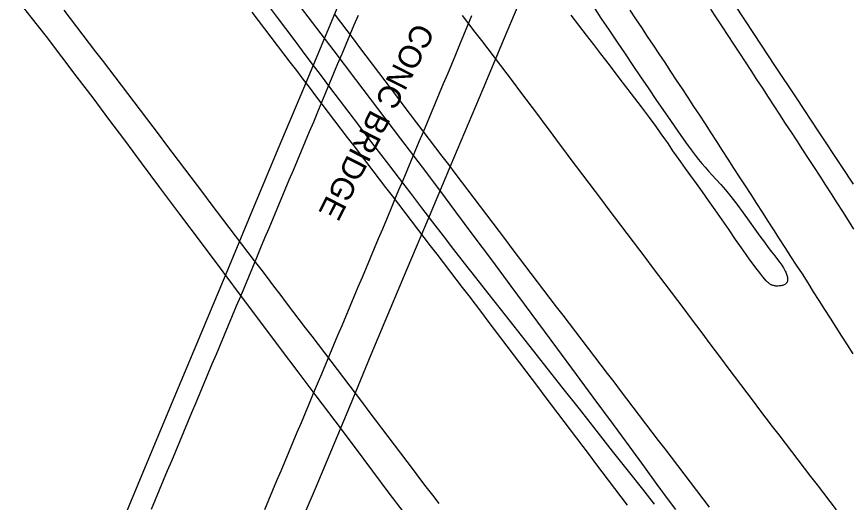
# Model space of a CAD drawing. Extents: x 1948091 to 1975253, y 787267 to 823306.
# Drawn here: x 1969229.1 to 1969427.3, y 798356.6 to 798472.2 of the extents above; entities that cross this region are included whole.
import ezdxf

# ---------------------------------------------------------------- set-up
doc = ezdxf.new("R2010")
doc.units = 0
for name, color, linetype in [('RD_EX_Bridge', 7, 'Continuous'), ('RD_EX_Pavement_Markings', 7, 'Continuous'), ('RD_EX_Road', 7, 'Continuous'), ('RD_TX_RoadID', 7, 'Continuous')]:
    doc.layers.add(name, color=color, linetype=linetype)

msp = doc.modelspace()

# ---------------------------------------------------------------- linework, layer by layer
at = {"layer": 'RD_EX_Bridge'}
for points in [[(1969355.45, 798593.81), (1969346.07, 798571.49), (1969335.31, 798545.87), (1969327.44, 798527.02), (1969319.87, 798508.86), (1969312.43, 798491.1), (1969305.3, 798474.15), (1969297.96, 798456.57), (1969291.49, 798441.19), (1969285.24, 798426.2), (1969279.66, 798412.86), (1969272.87, 798396.74), (1969266.47, 798381.39), (1969260.48, 798367.01), (1969253.24, 798349.63)], [(1969295.54, 798349.06), (1969300.17, 798359.88), (1969308.34, 798379.45), (1969313.47, 798391.77), (1969317.46, 798401.26), (1969322.06, 798412.18), (1969327.35, 798424.72), (1969333.16, 798438.54), (1969340.12, 798454.99), (1969345.22, 798467.12), (1969350.2, 798479.02), (1969356.7, 798494.45), (1969362.63, 798508.51), (1969368.26, 798521.94), (1969373.54, 798534.51), (1969379.28, 798548.26), (1969385.36, 798562.69), (1969390.52, 798574.98), (1969396.07, 798588.15)]]:
    msp.add_lwpolyline(points, dxfattribs=at)
at = {"layer": 'RD_EX_Pavement_Markings'}
for points in [[(1969240.26, 798473.77), (1969241.78, 798471.79), (1969243.3, 798469.8), (1969244.82, 798467.82), (1969246.34, 798465.83), (1969247.86, 798463.85), (1969249.38, 798461.86), (1969250.9, 798459.88), (1969252.42, 798457.89), (1969253.94, 798455.91), (1969255.46, 798453.92), (1969256.96, 798451.93), (1969258.47, 798449.94), (1969259.98, 798447.94), (1969261.49, 798445.95), (1969263, 798443.96), (1969264.51, 798441.96), (1969266.01, 798439.97), (1969267.52, 798437.97), (1969269.03, 798435.98), (1969270.54, 798433.99), (1969272.05, 798431.99), (1969273.55, 798430), (1969275.06, 798428.01), (1969276.57, 798426.01), (1969278.08, 798424.02), (1969279.59, 798422.02), (1969281.1, 798420.03), (1969282.6, 798418.04), (1969284.12, 798416.05), (1969285.64, 798414.06), (1969287.16, 798412.08), (1969288.68, 798410.09), (1969290.19, 798408.1), (1969291.71, 798406.12), (1969293.23, 798404.13), (1969294.75, 798402.14), (1969296.26, 798400.16), (1969297.78, 798398.17), (1969299.3, 798396.18), (1969300.82, 798394.2), (1969302.33, 798392.21), (1969303.85, 798390.22), (1969305.36, 798388.24), (1969306.87, 798386.24), (1969308.38, 798384.25), (1969309.89, 798382.26), (1969311.4, 798380.26), (1969312.91, 798378.27), (1969314.42, 798376.28), (1969315.93, 798374.28), (1969317.44, 798372.29), (1969318.95, 798370.3), (1969320.46, 798368.31), (1969321.97, 798366.31), (1969323.48, 798364.32), (1969324.99, 798362.33), (1969326.5, 798360.34), (1969328.02, 798358.36), (1969329.55, 798356.37)], [(1969261.15, 798354.98), (1969262.12, 798357.28), (1969263.08, 798359.59), (1969264.05, 798361.89), (1969265.01, 798364.2), (1969265.98, 798366.5), (1969266.94, 798368.81), (1969267.91, 798371.11), (1969268.87, 798373.42), (1969269.84, 798375.72), (1969270.8, 798378.03), (1969271.77, 798380.34), (1969272.73, 798382.64), (1969273.7, 798384.95), (1969274.67, 798387.25), (1969275.63, 798389.56), (1969276.6, 798391.86), (1969277.56, 798394.17), (1969278.53, 798396.48), (1969279.49, 798398.78), (1969280.46, 798401.09), (1969281.42, 798403.39), (1969282.39, 798405.7), (1969283.35, 798408), (1969284.32, 798410.31), (1969285.28, 798412.62), (1969286.25, 798414.92), (1969287.22, 798417.23), (1969288.18, 798419.53), (1969289.15, 798421.84), (1969290.11, 798424.15), (1969291.08, 798426.45), (1969292.04, 798428.76), (1969293.01, 798431.06), (1969293.97, 798433.37), (1969294.94, 798435.67), (1969295.9, 798437.98), (1969296.87, 798440.29), (1969297.83, 798442.59), (1969298.8, 798444.9), (1969299.77, 798447.2), (1969300.73, 798449.51), (1969301.7, 798451.82), (1969302.66, 798454.12), (1969303.63, 798456.43), (1969304.59, 798458.73), (1969305.56, 798461.04), (1969306.53, 798463.34), (1969307.5, 798465.65), (1969308.47, 798467.95), (1969309.44, 798470.25), (1969310.41, 798472.56)], [(1969285.05, 798473.28), (1969286.56, 798471.29), (1969288.08, 798469.3), (1969289.59, 798467.31), (1969291.11, 798465.32), (1969292.62, 798463.33), (1969294.13, 798461.34), (1969295.65, 798459.35), (1969297.16, 798457.36), (1969298.68, 798455.38), (1969300.19, 798453.39), (1969301.71, 798451.4), (1969303.22, 798449.41), (1969304.74, 798447.42), (1969306.26, 798445.44), (1969307.78, 798443.45), (1969309.3, 798441.47), (1969310.82, 798439.48), (1969312.34, 798437.5), (1969313.86, 798435.51), (1969315.38, 798433.53), (1969316.9, 798431.55), (1969318.42, 798429.56), (1969319.94, 798427.58), (1969321.46, 798425.59), (1969322.98, 798423.61), (1969324.5, 798421.62), (1969326.02, 798419.64), (1969327.54, 798417.65), (1969329.06, 798415.67), (1969330.58, 798413.68), (1969332.1, 798411.7), (1969333.62, 798409.72), (1969335.15, 798407.73), (1969336.67, 798405.75), (1969338.18, 798403.76), (1969339.69, 798401.76), (1969341.2, 798399.77), (1969342.71, 798397.78), (1969344.22, 798395.79), (1969345.73, 798393.79), (1969347.24, 798391.8), (1969348.75, 798389.81), (1969350.25, 798387.82), (1969351.76, 798385.82), (1969353.27, 798383.83), (1969354.78, 798381.84), (1969356.29, 798379.84), (1969357.8, 798377.85), (1969359.31, 798375.86), (1969360.82, 798373.87), (1969362.33, 798371.87), (1969363.84, 798369.88), (1969365.35, 798367.89), (1969366.86, 798365.9), (1969368.37, 798363.9), (1969369.88, 798361.91), (1969371.39, 798359.92), (1969372.9, 798357.93), (1969374.41, 798355.94)], [(1969304.68, 798472.87), (1969306.19, 798470.88), (1969307.7, 798468.88), (1969309.2, 798466.89), (1969310.71, 798464.89), (1969312.22, 798462.9), (1969313.73, 798460.9), (1969315.23, 798458.91), (1969316.74, 798456.92), (1969318.25, 798454.92), (1969319.76, 798452.93), (1969321.26, 798450.93), (1969322.77, 798448.94), (1969324.28, 798446.95), (1969325.79, 798444.95), (1969327.3, 798442.96), (1969328.81, 798440.97), (1969330.32, 798438.97), (1969331.83, 798436.98), (1969333.34, 798434.99), (1969334.85, 798433), (1969336.36, 798431), (1969337.87, 798429.01), (1969339.38, 798427.02), (1969340.89, 798425.02), (1969342.39, 798423.03), (1969343.9, 798421.04), (1969345.41, 798419.05), (1969346.92, 798417.05), (1969348.43, 798415.06), (1969349.94, 798413.07), (1969351.46, 798411.08), (1969352.97, 798409.09), (1969354.49, 798407.11), (1969356.01, 798405.12), (1969357.53, 798403.13), (1969359.05, 798401.15), (1969360.56, 798399.16), (1969362.08, 798397.17), (1969363.6, 798395.19), (1969365.12, 798393.2), (1969366.63, 798391.21), (1969368.15, 798389.23), (1969369.67, 798387.24), (1969371.19, 798385.26), (1969372.71, 798383.27), (1969374.22, 798381.28), (1969375.74, 798379.3), (1969377.26, 798377.31), (1969378.78, 798375.32), (1969380.29, 798373.34), (1969381.81, 798371.35), (1969383.33, 798369.36), (1969384.85, 798367.38), (1969386.36, 798365.39), (1969387.88, 798363.4), (1969389.39, 798361.41), (1969390.91, 798359.42), (1969392.42, 798357.44), (1969393.94, 798355.45)], [(1969428.19, 798391.98), (1969426.85, 798394.09), (1969425.51, 798396.2), (1969424.17, 798398.31), (1969422.83, 798400.42), (1969421.48, 798402.53), (1969420.14, 798404.64), (1969418.8, 798406.75), (1969417.46, 798408.86), (1969416.11, 798410.96), (1969414.75, 798413.06), (1969413.4, 798415.16), (1969412.04, 798417.26), (1969410.68, 798419.36), (1969409.33, 798421.46), (1969407.97, 798423.56), (1969406.61, 798425.66), (1969405.25, 798427.76), (1969403.9, 798429.86), (1969402.54, 798431.96), (1969401.18, 798434.06), (1969399.83, 798436.16), (1969398.47, 798438.26), (1969397.11, 798440.36), (1969395.76, 798442.46), (1969394.4, 798444.56), (1969393.04, 798446.66), (1969391.68, 798448.76), (1969390.31, 798450.85), (1969388.93, 798452.93), (1969387.55, 798455.01), (1969386.17, 798457.1), (1969384.79, 798459.18), (1969383.41, 798461.26), (1969382.02, 798463.35), (1969380.64, 798465.43), (1969379.26, 798467.51), (1969377.88, 798469.6), (1969376.5, 798471.68), (1969375.12, 798473.76)], [(1969394.25, 798473.98), (1969395.62, 798471.89), (1969396.99, 798469.8), (1969398.36, 798467.71), (1969399.74, 798465.62), (1969401.11, 798463.53), (1969402.48, 798461.44), (1969403.85, 798459.35), (1969405.22, 798457.26), (1969406.59, 798455.16), (1969407.95, 798453.07), (1969409.32, 798450.98), (1969410.69, 798448.89), (1969412.05, 798446.79), (1969413.42, 798444.7), (1969414.79, 798442.61), (1969416.16, 798440.51), (1969417.52, 798438.42), (1969418.89, 798436.33), (1969420.25, 798434.23), (1969421.59, 798432.12), (1969422.94, 798430.01), (1969424.29, 798427.91), (1969425.63, 798425.8), (1969426.98, 798423.69), (1969428.32, 798421.59)], [(1969288.12, 798354.91), (1969289.09, 798357.21), (1969290.06, 798359.52), (1969291.03, 798361.82), (1969292, 798364.12), (1969292.96, 798366.43), (1969293.93, 798368.73), (1969294.9, 798371.04), (1969295.87, 798373.34), (1969296.84, 798375.65), (1969297.81, 798377.95), (1969298.77, 798380.25), (1969299.74, 798382.56), (1969300.71, 798384.86), (1969301.68, 798387.17), (1969302.65, 798389.47), (1969303.62, 798391.78), (1969304.59, 798394.08), (1969305.55, 798396.38), (1969306.52, 798398.69), (1969307.49, 798400.99), (1969308.46, 798403.3), (1969309.43, 798405.6), (1969310.4, 798407.91), (1969311.36, 798410.21), (1969312.33, 798412.52), (1969313.3, 798414.82), (1969314.27, 798417.13), (1969315.24, 798419.43), (1969316.21, 798421.73), (1969317.18, 798424.04), (1969318.14, 798426.34), (1969319.11, 798428.65), (1969320.08, 798430.95), (1969321.05, 798433.26), (1969322.02, 798435.56), (1969322.98, 798437.87), (1969323.95, 798440.17), (1969324.91, 798442.48), (1969325.88, 798444.79), (1969326.84, 798447.09), (1969327.81, 798449.4), (1969328.77, 798451.7), (1969329.74, 798454.01), (1969330.71, 798456.32), (1969331.67, 798458.62), (1969332.64, 798460.93), (1969333.6, 798463.23), (1969334.57, 798465.54), (1969335.53, 798467.85), (1969336.5, 798470.15), (1969337.46, 798472.46)], [(1969335.11, 798472.45), (1969336.64, 798470.47), (1969338.17, 798468.49), (1969339.7, 798466.51), (1969341.22, 798464.53), (1969342.75, 798462.55), (1969344.27, 798460.57), (1969345.77, 798458.57), (1969347.27, 798456.57), (1969348.77, 798454.57), (1969350.27, 798452.57), (1969351.77, 798450.57), (1969353.27, 798448.57), (1969354.77, 798446.56), (1969356.27, 798444.56), (1969357.76, 798442.56), (1969359.26, 798440.56), (1969360.76, 798438.56), (1969362.26, 798436.56), (1969363.76, 798434.56), (1969365.26, 798432.56), (1969366.76, 798430.56), (1969368.27, 798428.57), (1969369.78, 798426.57), (1969371.29, 798424.58), (1969372.8, 798422.59), (1969374.3, 798420.59), (1969375.81, 798418.6), (1969377.32, 798416.61), (1969378.83, 798414.61), (1969380.34, 798412.62), (1969381.85, 798410.63), (1969383.36, 798408.63), (1969384.86, 798406.64), (1969386.37, 798404.64), (1969387.87, 798402.64), (1969389.37, 798400.64), (1969390.87, 798398.65), (1969392.38, 798396.65), (1969393.88, 798394.65), (1969395.38, 798392.65), (1969396.89, 798390.66), (1969398.39, 798388.66), (1969399.89, 798386.66), (1969401.4, 798384.66), (1969402.9, 798382.67), (1969404.4, 798380.67), (1969405.91, 798378.67), (1969407.43, 798376.69), (1969408.95, 798374.7), (1969410.47, 798372.72), (1969411.99, 798370.74), (1969413.51, 798368.75), (1969415.04, 798366.77), (1969416.56, 798364.79), (1969418.08, 798362.8), (1969419.6, 798360.82), (1969421.12, 798358.84), (1969422.64, 798356.85), (1969424.17, 798354.87)]]:
    msp.add_lwpolyline(points, dxfattribs=at)
at = {"layer": 'RD_EX_Road'}
for points in [[(1969321.19, 798354.34), (1969317.78, 798358.82), (1969313.87, 798364), (1969309.46, 798369.88), (1969304.86, 798376.01), (1969300.4, 798381.95), (1969296.09, 798387.7), (1969291.91, 798393.24), (1969287.64, 798398.9), (1969283.08, 798404.97), (1969278.21, 798411.46), (1969273.03, 798418.35), (1969267.9, 798425.21), (1969263.15, 798431.56), (1969258.78, 798437.42), (1969254.79, 798442.77), (1969251, 798447.84), (1969247.24, 798452.84), (1969243.5, 798457.78), (1969239.79, 798462.66), (1969236.13, 798467.44), (1969232.55, 798472.09), (1969229.06, 798476.62)], [(1969294.7, 798477.01), (1969299.39, 798470.82), (1969304.55, 798464.04), (1969309.71, 798457.28), (1969314.97, 798450.37), (1969320.47, 798443.15), (1969325.59, 798436.4), (1969329.73, 798430.89), (1969333.54, 798425.78), (1969337.67, 798420.23), (1969342.08, 798414.3), (1969346.71, 798408.04), (1969351.46, 798401.62), (1969356.26, 798395.18), (1969361.16, 798388.58), (1969366.25, 798381.66), (1969371.03, 798375.14), (1969375.01, 798369.71), (1969378.42, 798365.07), (1969381.49, 798360.87), (1969384.41, 798356.89), (1969385.88, 798354.9)], [(1969380.87, 798356.22), (1969378.11, 798359.74), (1969374.72, 798364.04), (1969370.95, 798368.82), (1969367.06, 798373.76), (1969363.03, 798378.85), (1969358.88, 798384.1), (1969354.81, 798389.26), (1969351.01, 798394.07), (1969347.49, 798398.53), (1969344.25, 798402.64), (1969341.24, 798406.48), (1969338.38, 798410.12), (1969335.69, 798413.57), (1969333.16, 798416.82), (1969330.68, 798420.02), (1969328.14, 798423.31), (1969325.54, 798426.7), (1969322.87, 798430.19), (1969320.21, 798433.66), (1969317.65, 798437), (1969315.19, 798440.22), (1969312.82, 798443.32), (1969310.51, 798446.35), (1969308.2, 798449.38), (1969305.91, 798452.4), (1969303.62, 798455.43), (1969301.38, 798458.4), (1969299.21, 798461.28), (1969297.12, 798464.06), (1969295.1, 798466.75), (1969293.12, 798469.37), (1969291.16, 798471.96), (1969289.22, 798474.52)], [(1969366.2, 798474.82), (1969368.17, 798471.87), (1969370.1, 798468.98), (1969372.01, 798466.14), (1969373.9, 798463.34), (1969375.75, 798460.6), (1969377.57, 798457.91), (1969379.37, 798455.26), (1969381.41, 798452.27), (1969383.98, 798448.53), (1969386.48, 798444.92), (1969388.3, 798442.33), (1969389.61, 798440.51), (1969390.58, 798439.23), (1969391.37, 798438.23), (1969392.15, 798437.29), (1969392.94, 798436.36), (1969393.76, 798435.43), (1969394.64, 798434.46), (1969395.61, 798433.43), (1969396.67, 798432.29), (1969397.84, 798430.96), (1969399.12, 798429.4), (1969400.54, 798427.55), (1969402.01, 798425.54), (1969403.47, 798423.51), (1969404.83, 798421.6), (1969406.02, 798419.95), (1969407.07, 798418.52), (1969407.99, 798417.28), (1969408.8, 798416.2), (1969409.53, 798415.26), (1969410.17, 798414.43), (1969410.72, 798413.69), (1969411.19, 798413.04), (1969411.58, 798412.44), (1969411.87, 798411.96), (1969412.05, 798411.64), (1969412.16, 798411.39), (1969412.26, 798411.15), (1969412.35, 798410.92), (1969412.43, 798410.68), (1969412.49, 798410.45), (1969412.54, 798410.23), (1969412.57, 798410.01), (1969412.59, 798409.8), (1969412.59, 798409.6), (1969412.58, 798409.41), (1969412.55, 798409.24), (1969412.51, 798409.09), (1969412.45, 798408.95), (1969412.41, 798408.88), (1969412.37, 798408.82), (1969412.28, 798408.71), (1969412.17, 798408.6), (1969412.05, 798408.51), (1969411.91, 798408.43), (1969411.75, 798408.36), (1969411.58, 798408.3), (1969411.4, 798408.25), (1969411.2, 798408.2), (1969410.95, 798408.16), (1969410.61, 798408.13), (1969410.28, 798408.1), (1969410.07, 798408.09), (1969409.93, 798408.09), (1969409.81, 798408.1), (1969409.67, 798408.12), (1969409.48, 798408.15), (1969409.27, 798408.2), (1969409.07, 798408.25), (1969408.89, 798408.31), (1969408.75, 798408.36), (1969408.64, 798408.41), (1969408.53, 798408.47), (1969408.41, 798408.55), (1969408.28, 798408.64), (1969408.15, 798408.74), (1969408.01, 798408.85), (1969407.82, 798409.02), (1969407.53, 798409.32), (1969407.15, 798409.74), (1969406.7, 798410.26), (1969406.2, 798410.89), (1969405.64, 798411.6), (1969405.03, 798412.4), (1969404.38, 798413.28), (1969403.63, 798414.31), (1969402.72, 798415.59), (1969401.6, 798417.19), (1969400.22, 798419.2), (1969398.66, 798421.48), (1969397.01, 798423.87), (1969395.36, 798426.25), (1969393.79, 798428.46), (1969392.31, 798430.52), (1969390.9, 798432.46), (1969389.57, 798434.29), (1969388.31, 798436.03), (1969387.15, 798437.65), (1969386.13, 798439.08), (1969385.28, 798440.3), (1969384.63, 798441.26), (1969384.05, 798442.14), (1969383.39, 798443.1), (1969382.53, 798444.34), (1969381.31, 798446.02), (1969379.74, 798448.16), (1969377.79, 798450.75), (1969375.47, 798453.82), (1969372.76, 798457.36), (1969370.16, 798460.75), (1969368.16, 798463.33), (1969366.45, 798465.55), (1969364.69, 798467.82), (1969362.89, 798470.14), (1969361.04, 798472.53)], [(1969399.85, 798475.14), (1969404.63, 798467.97), (1969409.5, 798460.58), (1969414.6, 798452.87), (1969419.92, 798444.82), (1969425.43, 798436.55), (1969428.24, 798432.33)]]:
    msp.add_lwpolyline(points, dxfattribs=at)

# ---------------------------------------------------------------- texts
at = {"layer": 'RD_TX_RoadID'}
msp.add_text('CONC BRIDGE', height=5.4, rotation=242.9673, dxfattribs=at).set_placement((1969323.96, 798471.06))

doc.saveas('drawing.dxf')
